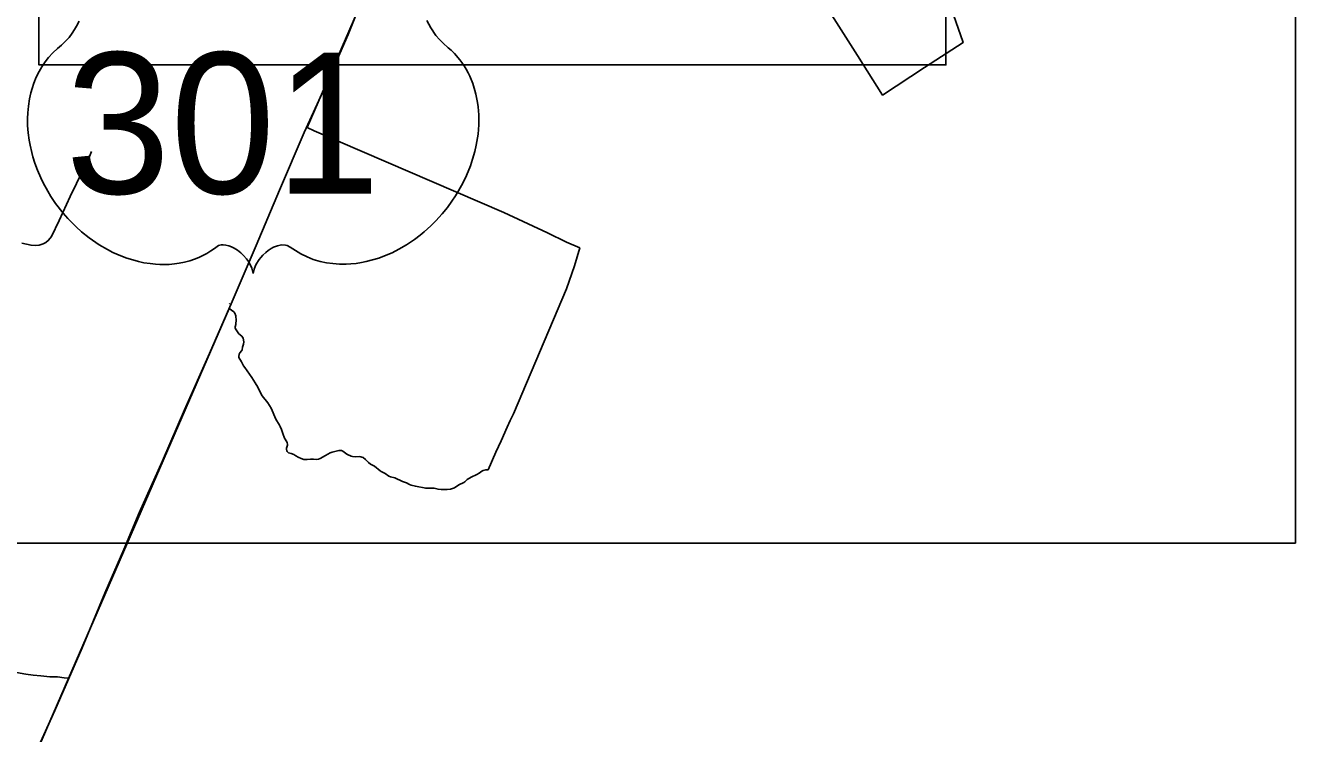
# Model space of a CAD drawing. Extents: x 2220236 to 2384410, y 720751 to 894131.
# Drawn here: x 2366740 to 2374394, y 831981 to 836250 of the extents above; entities that cross this region are included whole.
import ezdxf

# ---------------------------------------------------------------- set-up
doc = ezdxf.new("R2010")
doc.units = 0
doc.layers.add('Default', color=7, linetype='Continuous')

msp = doc.modelspace()

# ---------------------------------------------------------------- linework, layer by layer
at = {"layer": 'Default'}
for p, q in [((2374393.9, 833129.7), (2374394.2, 870388.6)), ((2367049.1, 836245.7), (2367064.7, 836275.8)), ((2369160.1, 836280.1), (2369183.6, 836235.4)), ((2366988.2, 836160.3), (2367003.7, 836177.9)), ((2367003.7, 836177.9), (2367022.4, 836202.5)), ((2367022.4, 836202.5), (2367037.2, 836225.3)), ((2367037.2, 836225.3), (2367049.1, 836245.7)), ((2369183.6, 836235.4), (2369213.9, 836189.8)), ((2369213.9, 836189.8), (2369235.4, 836164.3)), ((2366906, 836084.6), (2366933.3, 836110.7)), ((2366933.3, 836110.7), (2366958.4, 836131.1)), ((2366958.4, 836131.1), (2366988.2, 836160.3)), ((2369235.4, 836164.3), (2369256.7, 836142.4)), ((2369256.7, 836142.4), (2369288.4, 836115.6)), ((2369288.4, 836115.6), (2369305.6, 836100.4)), ((2369305.6, 836100.4), (2369325.3, 836080.7)), ((2366839.3, 835999.8), (2366859.7, 836030.2)), ((2366859.7, 836030.2), (2366879.7, 836056)), ((2366879.7, 836056), (2366906, 836084.6)), ((2369325.3, 836080.7), (2369357.5, 836043.3)), ((2369357.5, 836043.3), (2369370.6, 836025.7)), ((2369370.6, 836025.7), (2369383.8, 836005.9)), ((2366806, 835937.5), (2366823.1, 835971.5)), ((2366823.1, 835971.5), (2366839.3, 835999.8)), ((2369383.8, 836005.9), (2369396, 835985.5)), ((2369396, 835985.5), (2369408.1, 835963.6)), ((2369408.1, 835963.6), (2369417.8, 835944.5)), ((2366780.7, 835869.7), (2366791.6, 835901.9)), ((2366791.6, 835901.9), (2366806, 835937.5)), ((2369417.8, 835944.5), (2369435.9, 835900.4)), ((2369435.9, 835900.4), (2369449.1, 835857.6)), ((2366758.2, 835763.6), (2366765, 835806.5)), ((2366765, 835806.5), (2366773.2, 835843.3)), ((2366773.2, 835843.3), (2366780.7, 835869.7)), ((2369449.1, 835857.6), (2369455.2, 835835.1)), ((2369455.2, 835835.1), (2369464.8, 835784.6)), ((2366753.2, 835688.6), (2366754.3, 835723.2)), ((2366754.3, 835723.2), (2366758.2, 835763.6)), ((2369464.8, 835784.6), (2369468.4, 835759.7)), ((2369468.4, 835759.7), (2369472.4, 835710.5)), ((2366753.8, 835646.9), (2366753.2, 835688.6)), ((2366757, 835601.6), (2366753.8, 835646.9)), ((2369472.5, 835650.9), (2369468, 835594.3)), ((2369472.4, 835710.5), (2369472.5, 835650.9)), ((2366762.7, 835558.8), (2366757, 835601.6)), ((2369468, 835594.3), (2369457.3, 835528.4)), ((2366768.7, 835527.5), (2366762.7, 835558.8)), ((2366778.4, 835483.4), (2366768.7, 835527.5)), ((2369448.5, 835488.9), (2369435, 835443)), ((2369457.3, 835528.4), (2369448.5, 835488.9)), ((2366785.2, 835458.2), (2366778.4, 835483.4)), ((2366798, 835418.7), (2366785.2, 835458.2)), ((2366813.3, 835377), (2366798, 835418.7)), ((2369435, 835443), (2369422, 835403.2)), ((2366832.8, 835331.4), (2366813.3, 835377)), ((2369398.4, 835344.5), (2369377.6, 835302)), ((2369422, 835403.2), (2369398.4, 835344.5)), ((2366847.8, 835300.1), (2366832.8, 835331.4)), ((2366875.1, 835250.3), (2366847.8, 835300.1)), ((2369377.6, 835302), (2369350.6, 835252.1)), ((2366893.8, 835219.3), (2366875.1, 835250.3)), ((2366922.7, 835177), (2366893.8, 835219.3)), ((2369310.5, 835189.8), (2369283.4, 835152.7)), ((2369332, 835222), (2369310.5, 835189.8)), ((2369350.6, 835252.1), (2369332, 835222)), ((2366967.8, 835118.7), (2366922.7, 835177)), ((2366996.5, 835086.1), (2366967.8, 835118.7)), ((2369251.8, 835113.2), (2369213.9, 835071.6)), ((2369283.4, 835152.7), (2369251.8, 835113.2)), ((2367045.4, 835036.3), (2366996.5, 835086.1)), ((2367078.7, 835006.2), (2367045.4, 835036.3)), ((2369183.2, 835040.9), (2369143.1, 835005)), ((2369213.9, 835071.6), (2369183.2, 835040.9)), ((2367124.1, 834969.4), (2367078.7, 835006.2)), ((2367184.2, 834927.8), (2367124.1, 834969.4)), ((2369084.1, 834958.8), (2369036.7, 834927.2)), ((2369118.8, 834984.9), (2369084.1, 834958.8)), ((2369143.1, 835005), (2369118.8, 834984.9)), ((2367235.6, 834898.3), (2367184.2, 834927.8)), ((2367268.1, 834881.6), (2367235.6, 834898.3)), ((2367314.9, 834861.2), (2367268.1, 834881.6)), ((2367834, 834875.8), (2367805.5, 834860.6)), ((2367858, 834890.7), (2367834, 834875.8)), ((2367880.1, 834905.9), (2367858, 834890.7)), ((2367903.3, 834922.7), (2367880.1, 834905.9)), ((2367920.5, 834926.6), (2367903.3, 834922.7)), ((2367932.9, 834926.9), (2367920.5, 834926.6)), ((2367948.1, 834925.7), (2367932.9, 834926.9)), ((2367966.7, 834921.1), (2367948.1, 834925.7)), ((2367981.8, 834915.3), (2367966.7, 834921.1)), ((2367998.4, 834906.8), (2367981.8, 834915.3)), ((2368019.1, 834894.4), (2367998.4, 834906.8)), ((2368038.5, 834878.5), (2368019.1, 834894.4)), ((2368054.6, 834863.1), (2368038.5, 834878.5)), ((2368188.3, 834880.7), (2368170.6, 834864)), ((2368202.8, 834892.2), (2368188.3, 834880.7)), ((2368221.8, 834904.7), (2368202.8, 834892.2)), ((2368236.1, 834912.3), (2368221.8, 834904.7)), ((2368259.8, 834921.7), (2368236.1, 834912.3)), ((2368282.9, 834926.6), (2368259.8, 834921.7)), ((2368307.5, 834925.4), (2368282.9, 834926.6)), ((2368317.8, 834922.6), (2368307.5, 834925.4)), ((2368336.2, 834912.9), (2368317.8, 834922.6)), ((2368399.9, 834872.8), (2368336.2, 834912.9)), ((2368950.2, 834879.8), (2368914.9, 834864.6)), ((2368990, 834900.1), (2368950.2, 834879.8)), ((2369036.7, 834927.2), (2368990, 834900.1)), ((2367352.2, 834846.9), (2367314.9, 834861.2)), ((2367387.2, 834836), (2367352.2, 834846.9)), ((2367421.2, 834826.9), (2367387.2, 834836)), ((2367453.4, 834819.6), (2367421.2, 834826.9)), ((2367492.3, 834813.8), (2367453.4, 834819.6)), ((2367523.6, 834811.1), (2367492.3, 834813.8)), ((2367550.6, 834808.9), (2367523.6, 834811.1)), ((2367579.5, 834808.6), (2367550.6, 834808.9)), ((2367607.1, 834809.6), (2367579.5, 834808.6)), ((2367637.8, 834812.3), (2367607.1, 834809.6)), ((2367666.4, 834816.9), (2367637.8, 834812.3)), ((2367698.9, 834823.2), (2367666.4, 834816.9)), ((2367730.5, 834831.4), (2367698.9, 834823.2)), ((2367759.6, 834841.2), (2367730.5, 834831.4)), ((2367784.5, 834850.9), (2367759.6, 834841.2)), ((2367805.5, 834860.6), (2367784.5, 834850.9)), ((2368072.5, 834842.4), (2368054.6, 834863.1)), ((2368083.9, 834826.3), (2368072.5, 834842.4)), ((2368094.9, 834808), (2368083.9, 834826.3)), ((2368104.3, 834786.8), (2368094.9, 834808)), ((2368131.3, 834810.8), (2368124.9, 834797.4)), ((2368149.2, 834839), (2368131.3, 834810.8)), ((2368158.5, 834850), (2368149.2, 834839)), ((2368170.6, 834864), (2368158.5, 834850)), ((2368437.5, 834854.2), (2368399.9, 834872.8)), ((2368474.7, 834839.6), (2368437.5, 834854.2)), ((2368515.8, 834827.5), (2368474.7, 834839.6)), ((2368554.9, 834819.3), (2368515.8, 834827.5)), ((2368592.6, 834813.8), (2368554.9, 834819.3)), ((2368632.4, 834810.8), (2368592.6, 834813.8)), ((2368672.5, 834810.8), (2368632.4, 834810.8)), ((2368702.3, 834812.6), (2368672.5, 834810.8)), ((2368733, 834815.6), (2368702.3, 834812.6)), ((2368765.8, 834820.5), (2368733, 834815.6)), ((2368793.4, 834826.3), (2368765.8, 834820.5)), ((2368869.4, 834847.3), (2368793.4, 834826.3)), ((2368914.9, 834864.6), (2368869.4, 834847.3)), ((2368112.4, 834754.6), (2368104.3, 834786.8)), ((2368118.2, 834780.1), (2368112.4, 834754.6)), ((2368124.9, 834797.4), (2368118.2, 834780.1)), ((2323179.2, 833130.1), (2374393.9, 833129.7))]:
    msp.add_line(p, q, dxfattribs=at)
for points in [[(2366822.2, 841309.6), (2372287.3, 841309.6), (2372287.3, 836011.4), (2366822.2, 836011.4), (2366822.2, 841309.6)], [(2369064.2, 837081.2), (2368437.2, 835634.9), (2368479.5, 835614.1), (2369623.5, 835121.1), (2369886.2, 835000), (2370000, 834942.7), (2370081, 834909), (2370050, 834800.6), (2370000, 834661.8), (2369681.2, 833909.3), (2369662.2, 833868.7), (2369643.2, 833827.8), (2369606.8, 833745.1), (2369575, 833677.7), (2369528.8, 833571.9), (2369514, 833571.3), (2369499.2, 833566.8), (2369491.2, 833563), (2369474.2, 833550.3), (2369461, 833542.4), (2369426.5, 833526.6), (2369402.2, 833513.6), (2369388.8, 833499.3), (2369382.2, 833494.4), (2369353, 833480.8), (2369325.8, 833463.2), (2369314.8, 833458.6), (2369302.8, 833455.2), (2369282.5, 833453.1), (2369246.5, 833452.4), (2369227, 833454.4), (2369202.8, 833459.6), (2369192.8, 833460.8), (2369164.8, 833459.6), (2369152.8, 833460.4), (2369090.2, 833471.5), (2369065.5, 833478.4), (2369054.5, 833483.1), (2369037.5, 833492), (2369012, 833500.4), (2368966.5, 833522.2), (2368939.8, 833529.3), (2368930.8, 833532.8), (2368909.2, 833548.8), (2368899.8, 833553.8), (2368884, 833560.4), (2368877.5, 833564.5), (2368843, 833592.4), (2368820.5, 833604.8), (2368806.8, 833615.8), (2368789, 833632.9), (2368775.2, 833644.3), (2368768.5, 833647.9), (2368761.8, 833649.9), (2368754.2, 833650.5), (2368730.2, 833649.9), (2368712.2, 833651.5), (2368704.2, 833653.1), (2368681.2, 833662.8), (2368676.5, 833665.5), (2368661.5, 833677.9), (2368652.5, 833683.7), (2368644.2, 833686.8), (2368635.8, 833687.5), (2368629, 833686.7), (2368589.8, 833677.5), (2368577.2, 833673.2), (2368548, 833657.9), (2368516, 833639.2), (2368505.5, 833635.1), (2368495, 833633.6), (2368476.8, 833635.9), (2368458, 833635.5), (2368439, 833633.1), (2368424.2, 833632.3), (2368418.2, 833633.6), (2368401.2, 833639.1), (2368384, 833646.7), (2368370.5, 833654.9), (2368358.8, 833663.5), (2368342.5, 833669.5), (2368326.5, 833673.8), (2368320.8, 833677.1), (2368317.5, 833680.8), (2368315.5, 833685.2), (2368314.2, 833696.1), (2368314.5, 833701.6), (2368318.8, 833718.8), (2368319.2, 833726.3), (2368318, 833733.1), (2368315.5, 833739.3), (2368302.5, 833761.1), (2368299.5, 833767.4), (2368292.8, 833784.6), (2368284, 833813.1), (2368276, 833832.9), (2368272, 833840.6), (2368250, 833876.2), (2368220.5, 833941.9), (2368200.2, 833973.8), (2368167.8, 834017.3), (2368159.2, 834031.7), (2368140.8, 834068.7), (2368125, 834095.2), (2368103.8, 834127.8), (2368061.8, 834187), (2368055, 834198), (2368043.2, 834221.9), (2368026.8, 834248.1), (2368025.8, 834253.2), (2368028.5, 834267.2), (2368030.5, 834272.2), (2368033, 834276.8), (2368043.8, 834289.9), (2368045.8, 834293.6), (2368049.2, 834310.4), (2368055, 834328.8), (2368056, 834343.2), (2368051.8, 834363.9), (2368048.5, 834370.4), (2368044, 834375.7), (2368026.5, 834391.6), (2368005.5, 834421.5), (2368003.8, 834427.1), (2368004, 834432.7), (2368007.8, 834447.1), (2368009.5, 834477.9), (2368009, 834493.6), (2368007.8, 834499.9), (2368001.8, 834514.8), (2367996.2, 834523.8), (2367968.8, 834544.4), (2367662, 833840.3), (2366243, 830573.7)], [(2369064.2, 837081.2), (2368437.2, 835634.9), (2368479.5, 835614.1), (2369623.5, 835121.1), (2369886.2, 835000), (2370000, 834942.7), (2370081, 834909), (2370050, 834800.6), (2370000, 834661.8), (2369681.2, 833909.3), (2369662.2, 833868.7), (2369643.2, 833827.8), (2369606.8, 833745.1), (2369575, 833677.7), (2369528.8, 833571.9), (2369514, 833571.3), (2369499.2, 833566.8), (2369491.2, 833563), (2369474.2, 833550.3), (2369461, 833542.4), (2369426.5, 833526.6), (2369402.2, 833513.6), (2369388.8, 833499.3), (2369382.2, 833494.4), (2369353, 833480.8), (2369325.8, 833463.2), (2369314.8, 833458.6), (2369302.8, 833455.2), (2369282.5, 833453.1), (2369246.5, 833452.4), (2369227, 833454.4), (2369202.8, 833459.6), (2369192.8, 833460.8), (2369164.8, 833459.6), (2369152.8, 833460.4), (2369090.2, 833471.5), (2369065.5, 833478.4), (2369054.5, 833483.1), (2369037.5, 833492), (2369012, 833500.4), (2368966.5, 833522.2), (2368939.8, 833529.3), (2368930.8, 833532.8), (2368909.2, 833548.8), (2368899.8, 833553.8), (2368884, 833560.4), (2368877.5, 833564.5), (2368843, 833592.4), (2368820.5, 833604.8), (2368806.8, 833615.8), (2368789, 833632.9), (2368775.2, 833644.3), (2368768.5, 833647.9), (2368761.8, 833649.9), (2368754.2, 833650.5), (2368730.2, 833649.9), (2368712.2, 833651.5), (2368704.2, 833653.1), (2368681.2, 833662.8), (2368676.5, 833665.5), (2368661.5, 833677.9), (2368652.5, 833683.7), (2368644.2, 833686.8), (2368635.8, 833687.5), (2368629, 833686.7), (2368589.8, 833677.5), (2368577.2, 833673.2), (2368548, 833657.9), (2368516, 833639.2), (2368505.5, 833635.1), (2368495, 833633.6), (2368476.8, 833635.9), (2368458, 833635.5), (2368439, 833633.1), (2368424.2, 833632.3), (2368418.2, 833633.6), (2368401.2, 833639.1), (2368384, 833646.7), (2368370.5, 833654.9), (2368358.8, 833663.5), (2368342.5, 833669.5), (2368326.5, 833673.8), (2368320.8, 833677.1), (2368317.5, 833680.8), (2368315.5, 833685.2), (2368314.2, 833696.1), (2368314.5, 833701.6), (2368318.8, 833718.8), (2368319.2, 833726.3), (2368318, 833733.1), (2368315.5, 833739.3), (2368302.5, 833761.1), (2368299.5, 833767.4), (2368292.8, 833784.6), (2368284, 833813.1), (2368276, 833832.9), (2368272, 833840.6), (2368250, 833876.2), (2368220.5, 833941.9), (2368200.2, 833973.8), (2368167.8, 834017.3), (2368159.2, 834031.7), (2368140.8, 834068.7), (2368125, 834095.2), (2368103.8, 834127.8), (2368061.8, 834187), (2368055, 834198), (2368043.2, 834221.9), (2368026.8, 834248.1), (2368025.8, 834253.2), (2368028.5, 834267.2), (2368030.5, 834272.2), (2368033, 834276.8), (2368043.8, 834289.9), (2368045.8, 834293.6), (2368049.2, 834310.4), (2368055, 834328.8), (2368056, 834343.2), (2368051.8, 834363.9), (2368048.5, 834370.4), (2368044, 834375.7), (2368026.5, 834391.6), (2368005.5, 834421.5), (2368003.8, 834427.1), (2368004, 834432.7), (2368007.8, 834447.1), (2368009.5, 834477.9), (2368009, 834493.6), (2368007.8, 834499.9), (2368001.8, 834514.8), (2367996.2, 834523.8), (2367968.8, 834544.4), (2367662, 833840.3), (2366243, 830573.7)], [(2369064.2, 837081.2), (2368437.2, 835634.9), (2368479.5, 835614.1), (2369623.5, 835121.1), (2369886.2, 835000), (2370000, 834942.7), (2370081, 834909), (2370050, 834800.6), (2370000, 834661.8), (2369681.2, 833909.3), (2369662.2, 833868.7), (2369643.2, 833827.8), (2369606.8, 833745.1), (2369575, 833677.7), (2369528.8, 833571.9), (2369514, 833571.3), (2369499.2, 833566.8), (2369491.2, 833563), (2369474.2, 833550.3), (2369461, 833542.4), (2369426.5, 833526.6), (2369402.2, 833513.6), (2369388.8, 833499.3), (2369382.2, 833494.4), (2369353, 833480.8), (2369325.8, 833463.2), (2369314.8, 833458.6), (2369302.8, 833455.2), (2369282.5, 833453.1), (2369246.5, 833452.4), (2369227, 833454.4), (2369202.8, 833459.6), (2369192.8, 833460.8), (2369164.8, 833459.6), (2369152.8, 833460.4), (2369090.2, 833471.5), (2369065.5, 833478.4), (2369054.5, 833483.1), (2369037.5, 833492), (2369012, 833500.4), (2368966.5, 833522.2), (2368939.8, 833529.3), (2368930.8, 833532.8), (2368909.2, 833548.8), (2368899.8, 833553.8), (2368884, 833560.4), (2368877.5, 833564.5), (2368843, 833592.4), (2368820.5, 833604.8), (2368806.8, 833615.8), (2368789, 833632.9), (2368775.2, 833644.3), (2368768.5, 833647.9), (2368761.8, 833649.9), (2368754.2, 833650.5), (2368730.2, 833649.9), (2368712.2, 833651.5), (2368704.2, 833653.1), (2368681.2, 833662.8), (2368676.5, 833665.5), (2368661.5, 833677.9), (2368652.5, 833683.7), (2368644.2, 833686.8), (2368635.8, 833687.5), (2368629, 833686.7), (2368589.8, 833677.5), (2368577.2, 833673.2), (2368548, 833657.9), (2368516, 833639.2), (2368505.5, 833635.1), (2368495, 833633.6), (2368476.8, 833635.9), (2368458, 833635.5), (2368439, 833633.1), (2368424.2, 833632.3), (2368418.2, 833633.6), (2368401.2, 833639.1), (2368384, 833646.7), (2368370.5, 833654.9), (2368358.8, 833663.5), (2368342.5, 833669.5), (2368326.5, 833673.8), (2368320.8, 833677.1), (2368317.5, 833680.8), (2368315.5, 833685.2), (2368314.2, 833696.1), (2368314.5, 833701.6), (2368318.8, 833718.8), (2368319.2, 833726.3), (2368318, 833733.1), (2368315.5, 833739.3), (2368302.5, 833761.1), (2368299.5, 833767.4), (2368292.8, 833784.6), (2368284, 833813.1), (2368276, 833832.9), (2368272, 833840.6), (2368250, 833876.2), (2368220.5, 833941.9), (2368200.2, 833973.8), (2368167.8, 834017.3), (2368159.2, 834031.7), (2368140.8, 834068.7), (2368125, 834095.2), (2368103.8, 834127.8), (2368061.8, 834187), (2368055, 834198), (2368043.2, 834221.9), (2368026.8, 834248.1), (2368025.8, 834253.2), (2368028.5, 834267.2), (2368030.5, 834272.2), (2368033, 834276.8), (2368043.8, 834289.9), (2368045.8, 834293.6), (2368049.2, 834310.4), (2368055, 834328.8), (2368056, 834343.2), (2368051.8, 834363.9), (2368048.5, 834370.4), (2368044, 834375.7), (2368026.5, 834391.6), (2368005.5, 834421.5), (2368003.8, 834427.1), (2368004, 834432.7), (2368007.8, 834447.1), (2368009.5, 834477.9), (2368009, 834493.6), (2368007.8, 834499.9), (2368001.8, 834514.8), (2367996.2, 834523.8), (2367968.8, 834544.4), (2367662, 833840.3), (2367353.3, 833129.7)], [(2372205.2, 836683.6), (2372391.8, 836147.6), (2372158, 835997.1), (2371905, 835829.9), (2371753.5, 836068.1), (2371514.8, 836446.1)], [(2372205.2, 836683.6), (2372391.8, 836147.6), (2372158, 835997.1), (2371905, 835829.9), (2371753.5, 836068.1), (2371514.8, 836446.1)], [(2372205.2, 836683.6), (2372391.8, 836147.6), (2372158, 835997.1), (2371905, 835829.9), (2371753.5, 836068.1), (2371514.8, 836446.1)], [(2367333.1, 833090.5), (2367425.2, 833311.9), (2367565.7, 833625.4), (2367699.6, 833932.3), (2367850.6, 834271.5), (2367986.3, 834586), (2368131.6, 834923.3), (2368271.2, 835256.8), (2368420.2, 835603.6), (2368564.5, 835919), (2368685.1, 836195.5), (2368786.7, 836453)], [(2368786.7, 836453), (2368685.1, 836195.5), (2368564.5, 835919), (2368420.2, 835603.6), (2368271.2, 835256.8), (2368131.6, 834923.3), (2367986.3, 834586), (2367850.6, 834271.5), (2367699.6, 833932.3), (2367565.7, 833625.4), (2367425.2, 833311.9), (2367333.1, 833090.5)], [(2367349.4, 833129.7), (2367425.2, 833311.9), (2367565.7, 833625.4), (2367699.6, 833932.3), (2367850.6, 834271.5), (2367986.3, 834586), (2368131.6, 834923.3), (2368271.2, 835256.8), (2368420.2, 835603.6), (2368564.5, 835919), (2368685.1, 836195.5), (2368786.7, 836453)], [(2368786.7, 836453), (2368685.1, 836195.5), (2368564.5, 835919), (2368420.2, 835603.6), (2368271.2, 835256.8), (2368131.6, 834923.3), (2367986.3, 834586), (2367850.6, 834271.5), (2367699.6, 833932.3), (2367565.7, 833625.4), (2367425.2, 833311.9), (2367349.4, 833129.7)], [(2367139.2, 835488.8), (2367122.5, 835449.7), (2367010.8, 835219), (2366944.1, 835073.9), (2366897.7, 834978.2), (2366880.3, 834955), (2366862.9, 834940.5), (2366847, 834933.2), (2366822.4, 834924.5), (2366799.2, 834923.1), (2366774.5, 834924.5), (2366719.4, 834937.6)], [(2367973.2, 834574.5), (2367970.8, 834569.1)], [(2366774.8, 831804.1), (2366918.2, 832120.5), (2367081.5, 832498.6), (2367218.2, 832827.3), (2367333.1, 833090.5)], [(2367333.1, 833090.5), (2367218.2, 832827.3), (2367081.5, 832498.6), (2366918.2, 832120.5), (2366774.8, 831804.1)], [(2366687, 832350), (2366742.9, 832340.2), (2366787.2, 832333.8), (2366833.3, 832329.7), (2366887.3, 832323.7), (2366933.4, 832322.3), (2366973.3, 832317.4), (2367002.2, 832314.9)]]:
    msp.add_lwpolyline(points, dxfattribs=at)

# ---------------------------------------------------------------- texts
msp.add_text('301', height=850, dxfattribs=at).set_placement((2366981.6, 835236.1))

doc.saveas('drawing.dxf')
